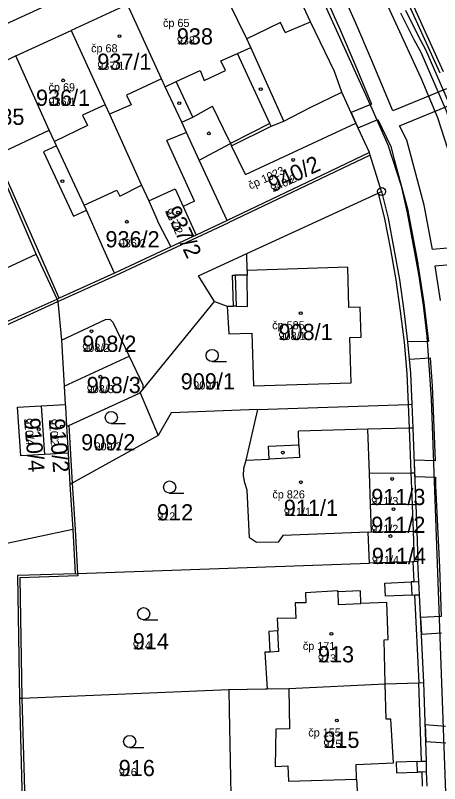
# Model space of a CAD drawing. Extents: x -763628 to -761565, y -976033 to -973833.
# Drawn here: x -762109.8 to -762057.3, y -974842.6 to -974747.7 of the extents above; entities that cross this region are included whole.
import ezdxf

# ---------------------------------------------------------------- set-up
doc = ezdxf.new("R2010")
doc.units = 0
for name, color, linetype in [('KN_cisla parcel 1000', 7, 'Continuous'), ('KN_cisla parcel 500', 7, 'Continuous'), ('KN_cisla popisna 500', 7, 'Continuous'), ('KN_hranice parcel', 7, 'Continuous'), ('KN_vecna bremena', 7, 'Continuous'), ('KN_vnitrni kresba parcel', 7, 'Continuous'), ('KN_znacky bodu BP', 7, 'Continuous'), ('KN_znacky budov', 7, 'Continuous'), ('KN_znacky kultur', 7, 'Continuous')]:
    doc.layers.add(name, color=color, linetype=linetype)

msp = doc.modelspace()

# ---------------------------------------------------------------- linework, layer by layer
at = {"layer": 'KN_hranice parcel'}
for p, q in [((-762095.9, -974746.39), (-762102.86, -974749.61)), ((-762109.68, -974752.73), (-762102.86, -974749.61)), ((-762109.68, -974752.73), (-762116.52, -974755.99)), ((-762083.57, -974773.07), (-762087.03, -974765.61)), ((-762094.15, -974768.7), (-762093.27, -974770.64)), ((-762083.57, -974773.07), (-762087.41, -974774.86)), ((-762087.41, -974774.86), (-762090.55, -974776.32)), ((-762090.55, -974776.32), (-762097.52, -974779.56)), ((-762104.06, -974787.82), (-762103.73, -974793.51)), ((-762103.73, -974793.51), (-762095.69, -974789.81)), ((-762103.73, -974793.51), (-762103.59, -974795.77)), ((-762094.34, -974794.32), (-762093.99, -974793.93)), ((-762094.34, -974794.32), (-762092.09, -974799.59)), ((-762106.56, -974795.94), (-762103.59, -974795.77)), ((-762106.56, -974795.94), (-762106.15, -974801.95)), ((-762103.59, -974795.77), (-762103.58, -974796.02)), ((-762103.58, -974796.02), (-762103.44, -974798.51)), ((-762103.44, -974798.51), (-762103.25, -974801.79)), ((-762103.25, -974801.79), (-762106.15, -974801.95)), ((-762103.25, -974801.79), (-762103.02, -974805.66)), ((-762060.87, -974804.21), (-762060.42, -974804.21)), ((-762060.42, -974804.21), (-762060.27, -974808.15)), ((-762103.02, -974805.66), (-762102.67, -974811.22)), ((-762065.75, -974811.51), (-762065.87, -974808.14)), ((-762060.27, -974808.15), (-762060.15, -974811.42)), ((-762102.67, -974811.22), (-762125.46, -974815.98)), ((-762102.67, -974811.22), (-762102.35, -974816.67)), ((-762066.16, -974811.52), (-762065.75, -974811.51)), ((-762065.75, -974811.51), (-762060.6, -974811.43)), ((-762060.6, -974811.43), (-762060.15, -974811.42)), ((-762060.15, -974811.42), (-762060.01, -974815.17)), ((-762066, -974815.38), (-762066.16, -974811.52)), ((-762109.25, -974832.05), (-762108.9, -974844.88))]:
    msp.add_line(p, q, dxfattribs=at)
for points in [[(-762064.82, -974731.13), (-762066.3, -974735.04), (-762061.45, -974745.71), (-762060.93, -974746.88), (-762057.31, -974754.84)], [(-762069.41, -974757.19), (-762070.32, -974754.66), (-762073.29, -974748.51), (-762078.14, -974738.06)], [(-762076.56, -974760.79), (-762078.35, -974756.82), (-762080.64, -974751.69), (-762081.16, -974750.61), (-762085.54, -974741.6)], [(-762087.03, -974765.61), (-762088.62, -974762.17), (-762089.2, -974760.92), (-762091.23, -974756.54), (-762091.68, -974755.56), (-762095.9, -974746.39)], [(-762102.86, -974749.61), (-762098.65, -974758.77), (-762098.13, -974759.92), (-762094.15, -974768.7)], [(-762101.24, -974771.18), (-762104.66, -974763.84), (-762104.91, -974763.29), (-762105.56, -974761.9), (-762109.68, -974752.73)], [(-762104.61, -974782.76), (-762107.2, -974777.2), (-762112.4, -974765.1), (-762116.52, -974755.99)], [(-762076.56, -974760.79), (-762073.33, -974759.09), (-762069.41, -974757.19)], [(-762066, -974764.67), (-762067.66, -974761.03), (-762069.41, -974757.19)], [(-762087.03, -974765.61), (-762083.16, -974763.53), (-762083.03, -974763.84), (-762078.14, -974761.42), (-762076.56, -974760.79)], [(-762066, -974764.67), (-762072.78, -974767.92), (-762083.57, -974773.07)], [(-762064.49, -974769.48), (-762065.9, -974765), (-762066, -974764.67)], [(-762101.24, -974771.18), (-762097.2, -974769.3), (-762096.85, -974770.06), (-762094.15, -974768.7)], [(-762093.99, -974793.93), (-762085.14, -974783.06), (-762083.56, -974783.65), (-762083.38, -974787.05), (-762080.54, -974786.95), (-762080.33, -974793.49), (-762068.27, -974793.1), (-762068.43, -974787.5), (-762067.03, -974787.46), (-762067.13, -974783.74), (-762068.54, -974783.78), (-762068.68, -974778.8), (-762081.12, -974779.23), (-762081.15, -974777.14), (-762064.91, -974769.67), (-762064.49, -974769.48)], [(-762093.27, -974770.64), (-762090.02, -974769.15), (-762089.03, -974771.33), (-762087.41, -974774.86)], [(-762064.49, -974769.48), (-762063.68, -974772.76), (-762062.96, -974776.55), (-762062.27, -974780.34), (-762061.73, -974784.2), (-762061.27, -974788.04), (-762060.93, -974791.91), (-762060.74, -974795.74)], [(-762093.27, -974770.64), (-762092.28, -974772.88), (-762092.09, -974773.29), (-762090.55, -974776.32)], [(-762097.52, -974779.56), (-762098.82, -974776.63), (-762100.96, -974771.78), (-762101.24, -974771.18)], [(-762097.52, -974779.56), (-762104.34, -974782.64), (-762104.61, -974782.76)], [(-762114.44, -974787.14), (-762111.64, -974785.91), (-762104.61, -974782.76)], [(-762104.61, -974782.76), (-762104.49, -974783.04), (-762104.06, -974787.82)], [(-762104.06, -974787.82), (-762098.6, -974785.27), (-762098.07, -974785.25), (-762097.7, -974785.59), (-762095.69, -974789.81)], [(-762095.69, -974789.81), (-762094.01, -974793.35), (-762093.99, -974793.93)], [(-762103.44, -974798.51), (-762103.15, -974798.37), (-762094.34, -974794.32)], [(-762106.15, -974801.95), (-762109.07, -974802.11), (-762109.48, -974796.1), (-762106.56, -974795.94)], [(-762079.79, -974796.41), (-762061.19, -974795.76), (-762060.74, -974795.74)], [(-762060.74, -974795.74), (-762060.63, -974798.69), (-762060.42, -974804.21)], [(-762079.79, -974796.41), (-762090.52, -974796.79), (-762092.09, -974799.59)], [(-762066.16, -974811.52), (-762076.68, -974811.96), (-762077.26, -974812.77), (-762079.96, -974812.82), (-762080.82, -974812.25), (-762081.09, -974806.35), (-762081.4, -974805.45), (-762081.58, -974804.59), (-762081.5, -974803.62), (-762081.22, -974802.65), (-762079.79, -974796.41)], [(-762092.09, -974799.59), (-762102.73, -974805.5), (-762103.02, -974805.66)], [(-762065.87, -974808.14), (-762066, -974804.26), (-762060.87, -974804.21)], [(-762060.27, -974808.15), (-762060.72, -974808.17), (-762065.87, -974808.14)], [(-762060.01, -974815.17), (-762060.46, -974815.19), (-762060.61, -974815.2), (-762066, -974815.38)], [(-762059.28, -974830.12), (-762059.81, -974819.26), (-762059.89, -974817.63), (-762060.01, -974815.17)], [(-762102.35, -974816.67), (-762102.06, -974816.66), (-762066, -974815.38)], [(-762102.35, -974816.67), (-762109.51, -974816.88), (-762109.25, -974832.05)], [(-762064.04, -974830.26), (-762064.19, -974824.82), (-762063.69, -974824.8), (-762063.86, -974820.22), (-762067.04, -974820.36), (-762067.1, -974818.79), (-762069.91, -974818.89), (-762069.91, -974818.79), (-762073.91, -974819.01), (-762073.84, -974820.27), (-762075.17, -974820.25), (-762075.11, -974822.2), (-762077.39, -974822.16), (-762077.32, -974823.74), (-762078.44, -974823.8), (-762078.32, -974826.34), (-762078.91, -974826.37), (-762078.63, -974830.88)], [(-762078.63, -974830.88), (-762075.95, -974830.83), (-762064.04, -974830.26)], [(-762064.04, -974830.26), (-762059.88, -974830.15), (-762059.28, -974830.12)], [(-762058.86, -974842.89), (-762058.92, -974841.14), (-762058.96, -974839.81), (-762059.28, -974830.12)], [(-762109.25, -974832.05), (-762108.95, -974832.04), (-762083.39, -974830.97)], [(-762083.39, -974830.97), (-762078.84, -974830.88), (-762078.63, -974830.88)], [(-762083.39, -974830.97), (-762083.34, -974833.53), (-762083.07, -974846.03)]]:
    msp.add_lwpolyline(points, dxfattribs=at)
at = {"layer": 'KN_vecna bremena'}
for points in [[(-762071.95, -974744.24), (-762069.61, -974749.51), (-762067.66, -974754.04), (-762065.73, -974758.68), (-762068.25, -974759.74), (-762067.66, -974761.03), (-762067.4, -974761.6), (-762064.96, -974760.57), (-762063.34, -974763.91), (-762062.92, -974765.54), (-762061.28, -974771.63), (-762060.11, -974777.93), (-762059.28, -974783.23), (-762058.68, -974787.99), (-762061.27, -974788.04), (-762061.08, -974790.17), (-762058.48, -974790.02), (-762058.24, -974793.49), (-762057.86, -974802.72), (-762060.48, -974802.64), (-762060.42, -974804.21), (-762060.4, -974804.68), (-762057.83, -974804.76), (-762057.84, -974805.76), (-762057.35, -974815.9), (-762057.13, -974821.96), (-762059.67, -974822.09), (-762059.57, -974824.12), (-762057.07, -974823.99)], [(-762056.46, -974756.78), (-762063.12, -974759.51), (-762065.72, -974753.22), (-762067.69, -974748.67), (-762069.62, -974744.32)], [(-762062.16, -974747.4), (-762060.52, -974750.71), (-762059.64, -974752.29), (-762056.45, -974759.58), (-762054.71, -974765.41), (-762053.49, -974769.54)], [(-762055.79, -974759.34), (-762059.02, -974751.97), (-762059.9, -974750.39), (-762061.5, -974747.14)], [(-762056.34, -974776.46), (-762058.21, -974776.64), (-762059.24, -974771.17), (-762060.88, -974765), (-762061.36, -974763.15), (-762062.28, -974761.37), (-762055.64, -974758.65)], [(-762057.2, -974782.93), (-762057.87, -974778.66), (-762056.02, -974778.48)], [(-762056.61, -974835.52), (-762059.11, -974835.34), (-762059.04, -974837.39), (-762056.55, -974837.57)]]:
    msp.add_lwpolyline(points, dxfattribs=at)
at = {"layer": 'KN_vnitrni kresba parcel'}
for p, q in [((-762059.6, -974755.49), (-762068.62, -974735.71)), ((-762075.64, -974737.34), (-762065.68, -974759.22)), ((-762124.98, -974755.14), (-762106.05, -974746.56)), ((-762060.52, -974746.69), (-762056.9, -974754.66)), ((-762076.98, -974748.62), (-762079.97, -974750.04)), ((-762076.4, -974749.86), (-762076.98, -974748.62)), ((-762076.4, -974749.86), (-762073.29, -974748.51)), ((-762079.97, -974750.04), (-762081.16, -974750.61)), ((-762082.29, -974752.43), (-762080.64, -974751.69)), ((-762084.37, -974753.36), (-762082.29, -974752.43)), ((-762078.31, -974761.06), (-762082.29, -974752.43)), ((-762083.78, -974754.55), (-762084.37, -974753.36)), ((-762089.87, -974755.91), (-762086.91, -974754.53)), ((-762086.91, -974754.53), (-762086.44, -974755.76)), ((-762086.44, -974755.76), (-762083.78, -974754.55)), ((-762057.54, -974760.39), (-762059.6, -974755.49)), ((-762091.68, -974755.56), (-762096.03, -974757.58)), ((-762091.23, -974756.54), (-762089.87, -974755.91)), ((-762087.82, -974760.28), (-762089.87, -974755.91)), ((-762096.03, -974757.58), (-762095.44, -974758.79)), ((-762098.65, -974758.77), (-762101.46, -974760.06)), ((-762095.44, -974758.79), (-762098.13, -974759.92)), ((-762087.82, -974760.28), (-762085.4, -974758.92)), ((-762083.33, -974763.19), (-762085.4, -974758.92)), ((-762065.68, -974759.22), (-762063.71, -974763.73)), ((-762101.46, -974760.06), (-762100.83, -974761.34)), ((-762089.2, -974760.92), (-762087.82, -974760.28)), ((-762078.31, -974761.06), (-762083.16, -974763.53)), ((-762081.32, -974767.36), (-762067.66, -974761.03)), ((-762078.14, -974761.42), (-762078.31, -974761.06)), ((-762054.88, -974768.67), (-762057.54, -974760.39)), ((-762112.14, -974764.98), (-762105.56, -974761.9)), ((-762100.83, -974761.34), (-762104.91, -974763.29)), ((-762088.62, -974762.17), (-762091.04, -974763.19)), ((-762104.66, -974763.84), (-762106.27, -974764.59)), ((-762087.61, -974770.65), (-762091.04, -974763.19)), ((-762083.33, -974763.19), (-762083.16, -974763.53)), ((-762081.32, -974767.36), (-762083.03, -974763.84)), ((-762063.71, -974763.73), (-762062.07, -974768.79)), ((-762104.34, -974782.64), (-762112.14, -974764.98)), ((-762106.27, -974764.59), (-762102.57, -974772.53)), ((-762065.9, -974765), (-762083.44, -974773.34)), ((-762062.07, -974768.79), (-762061.34, -974772.09)), ((-762064.91, -974769.67), (-762064.12, -974772.84)), ((-762087.61, -974770.65), (-762089.03, -974771.33)), ((-762102.57, -974772.53), (-762100.96, -974771.78)), ((-762061.34, -974772.09), (-762059.92, -974779.68)), ((-762090.42, -974776.59), (-762083.44, -974773.34)), ((-762064.12, -974772.84), (-762063.4, -974776.63)), ((-762113.55, -974780.15), (-762107.2, -974777.2)), ((-762097.4, -974779.83), (-762090.42, -974776.59)), ((-762087.12, -974779.88), (-762081.15, -974777.14)), ((-762063.4, -974776.63), (-762062.72, -974780.4)), ((-762081.12, -974779.23), (-762081.11, -974779.79)), ((-762104.49, -974783.04), (-762097.4, -974779.83)), ((-762085.14, -974783.06), (-762087.12, -974779.88)), ((-762082.93, -974779.82), (-762082.6, -974779.81)), ((-762082.8, -974783.65), (-762082.93, -974779.82)), ((-762081.11, -974779.79), (-762082.6, -974779.81)), ((-762082.6, -974779.81), (-762082.48, -974783.65)), ((-762081.06, -974783.66), (-762081.11, -974779.79)), ((-762059.92, -974779.68), (-762059.35, -974783.53)), ((-762062.72, -974780.4), (-762062.18, -974784.26)), ((-762116.46, -974788.53), (-762104.49, -974783.04)), ((-762083.56, -974783.65), (-762082.8, -974783.65)), ((-762082.48, -974783.65), (-762082.8, -974783.65)), ((-762082.48, -974783.65), (-762081.06, -974783.66)), ((-762059.35, -974783.53), (-762058.89, -974787.36)), ((-762062.18, -974784.26), (-762061.72, -974788.08)), ((-762058.89, -974787.36), (-762058.37, -974795.07)), ((-762061.72, -974788.08), (-762061.38, -974791.95)), ((-762061.38, -974791.95), (-762061.19, -974795.76)), ((-762058.37, -974795.07), (-762055, -974886.49)), ((-762061.19, -974795.76), (-762061.08, -974798.7)), ((-762103.15, -974798.37), (-762102.73, -974805.5)), ((-762066.19, -974798.84), (-762074.76, -974799.07)), ((-762074.7, -974800.76), (-762074.76, -974799.07)), ((-762061.08, -974798.7), (-762066.19, -974798.84)), ((-762066, -974804.26), (-762066.19, -974798.84)), ((-762060.63, -974798.69), (-762061.08, -974798.7)), ((-762061.08, -974798.7), (-762060.87, -974804.21)), ((-762078.45, -974800.93), (-762074.7, -974800.76)), ((-762078.38, -974802.52), (-762078.45, -974800.93)), ((-762074.7, -974800.76), (-762074.64, -974802.34)), ((-762081.22, -974802.65), (-762078.38, -974802.52)), ((-762074.64, -974802.34), (-762078.38, -974802.52)), ((-762060.87, -974804.21), (-762060.72, -974808.17)), ((-762102.73, -974805.5), (-762102.37, -974811.2)), ((-762060.72, -974808.17), (-762060.6, -974811.43)), ((-762102.37, -974811.2), (-762102.06, -974816.66)), ((-762060.6, -974811.43), (-762060.46, -974815.19)), ((-762060.61, -974815.2), (-762060.49, -974817.66)), ((-762102.04, -974816.95), (-762109.2, -974817.18)), ((-762109.2, -974817.18), (-762108.95, -974832.04)), ((-762102.06, -974816.66), (-762102.04, -974816.95)), ((-762064.08, -974817.84), (-762060.84, -974817.68)), ((-762064, -974819.46), (-762064.08, -974817.84)), ((-762060.49, -974817.66), (-762060.84, -974817.68)), ((-762060.84, -974817.68), (-762060.76, -974819.3)), ((-762060.49, -974817.66), (-762059.89, -974817.63)), ((-762069.91, -974818.89), (-762069.84, -974820.48)), ((-762060.76, -974819.3), (-762064, -974819.46)), ((-762060.76, -974819.3), (-762060.41, -974819.29)), ((-762060.41, -974819.29), (-762059.81, -974819.26)), ((-762060.41, -974819.29), (-762059.88, -974830.15)), ((-762069.84, -974820.48), (-762067.04, -974820.36)), ((-762077.2, -974826.29), (-762077.32, -974823.74)), ((-762077.2, -974826.29), (-762078.32, -974826.34)), ((-762063.93, -974834.64), (-762064.04, -974830.26)), ((-762059.56, -974839.83), (-762059.88, -974830.15)), ((-762075.95, -974830.83), (-762075.86, -974835.82)), ((-762108.95, -974832.04), (-762108.6, -974844.87)), ((-762063.33, -974834.61), (-762063.93, -974834.64)), ((-762063.03, -974840.03), (-762063.33, -974834.61)), ((-762077.56, -974835.86), (-762077.64, -974840.46)), ((-762075.86, -974835.82), (-762077.56, -974835.86)), ((-762060.09, -974839.85), (-762062.67, -974839.93)), ((-762062.67, -974839.93), (-762062.63, -974841.26)), ((-762060.09, -974839.85), (-762059.56, -974839.83)), ((-762060.04, -974841.18), (-762060.09, -974839.85)), ((-762059.56, -974839.83), (-762058.96, -974839.81)), ((-762077.64, -974840.46), (-762076.06, -974840.41)), ((-762076.06, -974840.41), (-762076, -974842.29)), ((-762067.64, -974840.24), (-762063.03, -974840.03)), ((-762067.58, -974842.02), (-762067.64, -974840.24)), ((-762062.63, -974841.26), (-762060.04, -974841.18)), ((-762059.52, -974841.16), (-762060.04, -974841.18)), ((-762058.92, -974841.14), (-762059.52, -974841.16)), ((-762059.52, -974841.16), (-762059.46, -974842.9)), ((-762076, -974842.29), (-762067.58, -974842.02)), ((-762067.58, -974842.02), (-762067.39, -974845.44))]:
    msp.add_line(p, q, dxfattribs=at)
at = {"layer": 'KN_znacky bodu BP'}
for radius in [0.5, 0.0303]:
    msp.add_circle((-762064.49, -974769.48), radius, dxfattribs=at)
at = {"layer": 'KN_znacky budov'}
for centre in [(-762096.877, -974750.299), (-762103.847, -974755.749), (-762079.437, -974756.849), (-762089.497, -974758.569), (-762085.847, -974762.299), (-762075.427, -974765.579), (-762103.947, -974768.199), (-762089.647, -974772.069), (-762095.977, -974773.209), (-762074.487, -974784.499), (-762100.357, -974786.739), (-762099.247, -974792.349), (-762106.877, -974798.809), (-762104.007, -974798.489), (-762076.697, -974801.719), (-762063.177, -974804.969), (-762074.467, -974805.379), (-762063.017, -974808.709), (-762063.407, -974812.019), (-762070.697, -974824.099), (-762070.027, -974834.789)]:
    msp.add_circle(centre, 0.175, dxfattribs=at)
at = {"layer": 'KN_znacky kultur'}
for p, q in [((-762085.423, -974790.48), (-762083.673, -974790.48)), ((-762097.903, -974798.12), (-762096.153, -974798.12)), ((-762090.693, -974806.72), (-762088.943, -974806.72)), ((-762093.903, -974822.36), (-762092.153, -974822.36)), ((-762095.633, -974838.14), (-762093.883, -974838.14))]:
    msp.add_line(p, q, dxfattribs=at)
for centre in [(-762085.423, -974789.73), (-762097.903, -974797.37), (-762090.693, -974805.97), (-762093.903, -974821.61), (-762095.633, -974837.39)]:
    msp.add_circle(centre, 0.75, dxfattribs=at)

# ---------------------------------------------------------------- texts
at = {"layer": 'KN_cisla parcel 1000'}
for s, p in [('938', (-762089.8, -974751.32)), ('937/1', (-762099.63, -974754.45)), ('936/1', (-762107.206, -974758.9)), ('935', (-762113.1, -974761.25)), ('936/2', (-762098.624, -974776.37)), ('908/1', (-762077.23, -974787.82)), ('908/2', (-762101.49, -974789.277)), ('908/3', (-762100.944, -974794.372)), ('909/1', (-762089.316, -974793.92)), ('909/2', (-762101.624, -974801.44)), ('911/3', (-762065.77, -974808.19)), ('911/1', (-762076.57, -974809.53)), ('912', (-762092.24, -974810.09)), ('911/2', (-762065.77, -974811.63)), ('911/4', (-762065.69, -974815.47)), ('914', (-762095.24, -974826.02)), ('913', (-762072.36, -974827.62)), ('915', (-762071.69, -974838.18)), ('916', (-762096.98, -974841.66))]:
    msp.add_text(s, height=2, dxfattribs=at).set_placement(p)
for s, rotation, p in [('940/2', 25, (-762077.934, -974769.613)), ('937/2', 295, (-762091.312, -974771.843)), ('910/4', 275, (-762108.696, -974797.514)), ('910/2', 275, (-762105.64, -974797.598))]:
    msp.add_text(s, height=2, rotation=rotation, dxfattribs=at).set_placement(p)
at = {"layer": 'KN_cisla parcel 500'}
for s, p in [('938', (-762089.8, -974751.32)), ('937/1', (-762099.63, -974754.45)), ('936/1', (-762105.656, -974758.9)), ('936/2', (-762096.974, -974776.37)), ('908/1', (-762077.23, -974787.82)), ('908/2', (-762101.49, -974789.277)), ('908/3', (-762100.944, -974794.372)), ('909/1', (-762087.766, -974793.92)), ('909/2', (-762099.974, -974801.44)), ('911/3', (-762065.77, -974808.19)), ('911/1', (-762076.57, -974809.53)), ('912', (-762092.24, -974810.09)), ('911/2', (-762065.77, -974811.63)), ('911/4', (-762065.69, -974815.47)), ('914', (-762095.24, -974826.02)), ('913', (-762072.36, -974827.62)), ('915', (-762071.69, -974838.18)), ('916', (-762096.98, -974841.66))]:
    msp.add_text(s, height=1, dxfattribs=at).set_placement(p)
for s, rotation, p in [('940/2', 25, (-762077.934, -974769.613)), ('937/2', 295, (-762091.312, -974771.843)), ('910/4', 275, (-762108.696, -974797.514)), ('910/2', 275, (-762105.64, -974797.598))]:
    msp.add_text(s, height=1, rotation=rotation, dxfattribs=at).set_placement(p)
at = {"layer": 'KN_cisla popisna 500'}
for s, p in [('čp 65', (-762091.511, -974749.161)), ('čp 68', (-762100.401, -974752.291)), ('čp 69', (-762105.656, -974757.108)), ('čp 585', (-762078.011, -974786.491)), ('čp 826', (-762077.991, -974807.371)), ('čp 171', (-762074.221, -974826.091)), ('čp 155', (-762073.551, -974836.781))]:
    msp.add_text(s, height=1, dxfattribs=at).set_placement(p)
msp.add_text('čp 1023', height=1, rotation=25, dxfattribs=at).set_placement((-762080.686, -974769.245))

doc.saveas('drawing.dxf')
